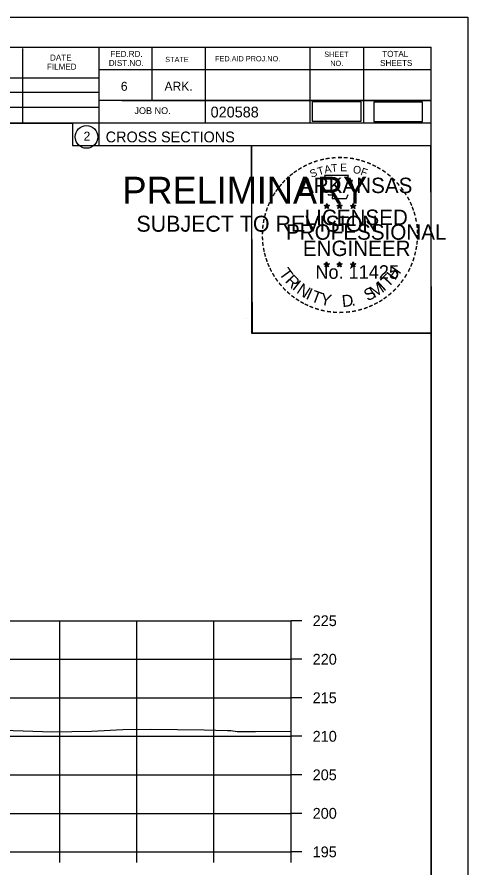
# Model space of a CAD drawing. Extents: x 1368968 to 1369915, y 377395 to 380381.
# Drawn here: x 1369242.6 to 1369301.1, y 378363.9 to 378474.4 of the extents above; entities that cross this region are included whole.
import ezdxf

# ---------------------------------------------------------------- set-up
doc = ezdxf.new("R2010")
doc.units = 0
for name, color, linetype in [('Default', 7, 'Continuous'), ('S_BREAKLINE_ANNOT', 7, 'Continuous'), ('S_BRIDGE', 7, 'Continuous'), ('S_BRIDGE_ANNOT', 7, 'Continuous'), ('S_BUILDING_ANNOT', 7, 'Continuous'), ('S_CAL_CORNER', 7, 'Continuous'), ('S_CTL_TABLE', 7, 'Continuous'), ('S_DITCHLINE_ANNOT', 7, 'Continuous'), ('S_DROP_INLET', 7, 'Continuous')]:
    doc.layers.add(name, color=color, linetype=linetype)

msp = doc.modelspace()

# ---------------------------------------------------------------- linework, layer by layer
at = {"layer": 'Default'}
for points in [[(1369280.88, 378460.86), (1369287.22, 378460.86), (1369287.22, 378463.37), (1369280.88, 378463.37)], [(1369288.84, 378460.83), (1369295.18, 378460.83), (1369295.18, 378463.35), (1369288.84, 378463.35)]]:
    msp.add_lwpolyline(points, close=True, dxfattribs=at)
at = {"layer": 'S_BREAKLINE_ANNOT'}
for p, q in [((1369278.13, 378366.03), (1369278.13, 378396.03)), ((1369279.53, 378396.03), (1369278.13, 378396.03)), ((1369279.53, 378391.03), (1369278.13, 378391.03)), ((1369279.53, 378386.03), (1369278.13, 378386.03)), ((1369279.53, 378381.03), (1369278.13, 378381.03)), ((1369279.53, 378376.03), (1369278.13, 378376.03)), ((1369279.53, 378371.03), (1369278.13, 378371.03)), ((1368998.13, 378366.03), (1369278.13, 378366.03)), ((1369248.13, 378364.63), (1369248.13, 378366.03)), ((1369258.13, 378364.63), (1369258.13, 378366.03)), ((1369268.13, 378364.63), (1369268.13, 378366.03)), ((1369278.13, 378364.63), (1369278.13, 378366.03)), ((1369279.53, 378366.03), (1369278.13, 378366.03))]:
    msp.add_line(p, q, dxfattribs=at)
at = {"layer": 'S_BRIDGE_ANNOT'}
for p, q in [((1368980.13, 378470.49), (1369296.31, 378470.49)), ((1369243.35, 378460.61), (1369243.35, 378470.29)), ((1369253.21, 378470.49), (1369253.21, 378457.69)), ((1369260.05, 378470.49), (1369260.05, 378463.55)), ((1369266.99, 378470.49), (1369266.99, 378460.61)), ((1369280.57, 378470.49), (1369280.57, 378460.61)), ((1369287.51, 378470.49), (1369287.51, 378460.61)), ((1369296.31, 378265.03), (1369296.31, 378470.49)), ((1369296.31, 378467.55), (1369253.21, 378467.55)), ((1369296.31, 378467.57), (1369296.31, 378467.57)), ((1369214.05, 378466.47), (1369253.21, 378466.47)), ((1369214.05, 378464.61), (1369253.21, 378464.61)), ((1369214.05, 378462.67), (1369253.21, 378462.67)), ((1369296.31, 378463.55), (1369253.21, 378463.55)), ((1369256.17, 378463.55), (1369296.31, 378463.55)), ((1369296.31, 378460.61), (1369214.05, 378460.61)), ((1369253.21, 378457.69), (1369296.31, 378457.69))]:
    msp.add_line(p, q, dxfattribs=at)
msp.add_circle((1369251.6, 378458.82), 1.47, dxfattribs=at)
at = {"layer": 'S_BUILDING_ANNOT'}
for p, q in [((1369282.4, 378449.94), (1369282.75, 378449.83)), ((1369282.4, 378449.94), (1369282.65, 378449.9)), ((1369282.4, 378449.94), (1369282.64, 378449.82)), ((1369282.53, 378449.54), (1369282.75, 378449.83)), ((1369282.53, 378449.54), (1369282.66, 378449.78)), ((1369282.53, 378449.54), (1369282.75, 378449.75)), ((1369282.75, 378450.2), (1369282.71, 378449.95)), ((1369282.75, 378449.83), (1369282.75, 378450.2)), ((1369282.75, 378450.2), (1369282.8, 378449.95)), ((1369283.09, 378449.94), (1369282.75, 378449.83)), ((1369282.96, 378449.54), (1369282.75, 378449.83)), ((1369282.96, 378449.54), (1369282.75, 378449.75)), ((1369283.09, 378449.94), (1369282.81, 378449.9)), ((1369282.96, 378449.54), (1369282.82, 378449.83)), ((1369283.09, 378449.94), (1369282.89, 378449.84)), ((1369284.07, 378449.94), (1369284.42, 378449.83)), ((1369284.07, 378449.94), (1369284.32, 378449.9)), ((1369284.07, 378449.94), (1369284.31, 378449.82)), ((1369284.2, 378449.54), (1369284.42, 378449.83)), ((1369284.2, 378449.54), (1369284.33, 378449.78)), ((1369284.2, 378449.54), (1369284.42, 378449.75)), ((1369284.42, 378450.2), (1369284.38, 378449.95)), ((1369284.42, 378449.83), (1369284.42, 378450.2)), ((1369284.42, 378450.2), (1369284.47, 378449.95)), ((1369284.76, 378449.94), (1369284.42, 378449.83)), ((1369284.63, 378449.54), (1369284.42, 378449.83)), ((1369284.63, 378449.54), (1369284.42, 378449.75)), ((1369284.76, 378449.94), (1369284.48, 378449.9)), ((1369284.63, 378449.54), (1369284.49, 378449.83)), ((1369284.76, 378449.94), (1369284.56, 378449.84)), ((1369285.83, 378449.93), (1369286.18, 378449.82)), ((1369285.83, 378449.93), (1369286.09, 378449.89)), ((1369285.83, 378449.93), (1369286.07, 378449.81)), ((1369285.97, 378449.52), (1369286.18, 378449.82)), ((1369285.97, 378449.52), (1369286.09, 378449.77)), ((1369285.97, 378449.52), (1369286.18, 378449.74)), ((1369286.18, 378450.19), (1369286.14, 378449.93)), ((1369286.18, 378449.82), (1369286.18, 378450.19)), ((1369286.18, 378450.19), (1369286.23, 378449.94)), ((1369286.53, 378449.93), (1369286.18, 378449.82)), ((1369286.39, 378449.52), (1369286.18, 378449.82)), ((1369286.39, 378449.52), (1369286.18, 378449.74)), ((1369286.53, 378449.93), (1369286.24, 378449.88)), ((1369286.39, 378449.52), (1369286.26, 378449.82)), ((1369286.53, 378449.93), (1369286.32, 378449.83)), ((1369282.39, 378442.37), (1369282.74, 378442.26)), ((1369282.39, 378442.37), (1369282.65, 378442.33)), ((1369282.39, 378442.37), (1369282.63, 378442.25)), ((1369282.53, 378441.96), (1369282.74, 378442.26)), ((1369282.53, 378441.96), (1369282.65, 378442.21)), ((1369282.53, 378441.96), (1369282.74, 378442.18)), ((1369282.74, 378442.63), (1369282.7, 378442.37)), ((1369282.74, 378442.26), (1369282.74, 378442.63)), ((1369282.74, 378442.63), (1369282.79, 378442.38)), ((1369283.09, 378442.37), (1369282.74, 378442.26)), ((1369282.96, 378441.96), (1369282.74, 378442.26)), ((1369282.96, 378441.96), (1369282.74, 378442.18)), ((1369283.09, 378442.37), (1369282.8, 378442.32)), ((1369282.96, 378441.96), (1369282.82, 378442.25)), ((1369283.09, 378442.37), (1369282.89, 378442.27)), ((1369284.06, 378442.37), (1369284.41, 378442.26)), ((1369284.06, 378442.37), (1369284.32, 378442.33)), ((1369284.06, 378442.37), (1369284.3, 378442.25)), ((1369284.2, 378441.96), (1369284.41, 378442.26)), ((1369284.2, 378441.96), (1369284.32, 378442.21)), ((1369284.2, 378441.96), (1369284.41, 378442.18)), ((1369284.41, 378442.63), (1369284.37, 378442.37)), ((1369284.41, 378442.26), (1369284.41, 378442.63)), ((1369284.41, 378442.63), (1369284.46, 378442.38)), ((1369284.76, 378442.37), (1369284.41, 378442.26)), ((1369284.63, 378441.96), (1369284.41, 378442.26)), ((1369284.63, 378441.96), (1369284.41, 378442.18)), ((1369284.76, 378442.37), (1369284.47, 378442.32)), ((1369284.63, 378441.96), (1369284.49, 378442.25)), ((1369284.76, 378442.37), (1369284.56, 378442.27)), ((1369285.83, 378442.36), (1369286.18, 378442.25)), ((1369285.83, 378442.36), (1369286.08, 378442.32)), ((1369285.83, 378442.36), (1369286.07, 378442.24)), ((1369285.96, 378441.95), (1369286.18, 378442.25)), ((1369285.96, 378441.95), (1369286.09, 378442.2)), ((1369285.96, 378441.95), (1369286.18, 378442.17)), ((1369286.18, 378442.62), (1369286.14, 378442.36)), ((1369286.18, 378442.25), (1369286.18, 378442.62)), ((1369286.18, 378442.62), (1369286.23, 378442.37)), ((1369286.53, 378442.36), (1369286.18, 378442.25)), ((1369286.39, 378441.95), (1369286.18, 378442.25)), ((1369286.39, 378441.95), (1369286.18, 378442.17)), ((1369286.53, 378442.36), (1369286.24, 378442.31)), ((1369286.39, 378441.95), (1369286.26, 378442.24)), ((1369286.53, 378442.36), (1369286.32, 378442.26))]:
    msp.add_line(p, q, dxfattribs=at)
for points in [[(1369282.44, 378453.82), (1369282.71, 378453)], [(1369285.95, 378452.9), (1369286.09, 378453.18), (1369285.41, 378453.16), (1369285.56, 378453.82), (1369282.44, 378453.82)], [(1369282.93, 378451.4), (1369282.93, 378451.31), (1369283.49, 378451.29), (1369283.44, 378450.82), (1369285.31, 378450.82), (1369285.51, 378451.36)], [(1369282.75, 378450.2), (1369282.96, 378449.54), (1369282.4, 378449.94), (1369283.09, 378449.94), (1369282.53, 378449.54), (1369282.75, 378450.2)], [(1369284.42, 378450.2), (1369284.63, 378449.54), (1369284.07, 378449.94), (1369284.76, 378449.94), (1369284.2, 378449.54), (1369284.42, 378450.2)], [(1369286.18, 378450.19), (1369286.39, 378449.52), (1369285.83, 378449.93), (1369286.53, 378449.93), (1369285.97, 378449.52), (1369286.18, 378450.19)], [(1369282.74, 378442.63), (1369282.96, 378441.96), (1369282.39, 378442.37), (1369283.09, 378442.37), (1369282.53, 378441.96), (1369282.74, 378442.63)], [(1369284.41, 378442.63), (1369284.63, 378441.96), (1369284.06, 378442.37), (1369284.76, 378442.37), (1369284.2, 378441.96), (1369284.41, 378442.63)], [(1369286.18, 378442.62), (1369286.39, 378441.95), (1369285.83, 378442.36), (1369286.53, 378442.36), (1369285.96, 378441.95), (1369286.18, 378442.62)]]:
    msp.add_lwpolyline(points, dxfattribs=at)
for centre, radius in [((1369282.75, 378449.83), 0.172), ((1369282.75, 378449.83), 0.145), ((1369282.75, 378449.83), 0.116), ((1369282.75, 378449.83), 0.0991), ((1369282.75, 378449.83), 0.0747), ((1369282.75, 378449.83), 0.0495), ((1369282.75, 378449.83), 0.0296), ((1369284.42, 378449.83), 0.172), ((1369284.42, 378449.83), 0.145), ((1369284.42, 378449.83), 0.116), ((1369284.42, 378449.83), 0.0991), ((1369284.42, 378449.83), 0.0747), ((1369284.42, 378449.83), 0.0495), ((1369284.42, 378449.83), 0.0296), ((1369286.18, 378449.82), 0.172), ((1369286.18, 378449.82), 0.145), ((1369286.18, 378449.82), 0.116), ((1369286.18, 378449.82), 0.0991), ((1369286.18, 378449.82), 0.0747), ((1369286.18, 378449.82), 0.0495), ((1369286.18, 378449.82), 0.0296), ((1369282.74, 378442.26), 0.172), ((1369282.74, 378442.26), 0.145), ((1369282.74, 378442.26), 0.116), ((1369282.74, 378442.26), 0.0991), ((1369282.74, 378442.26), 0.0747), ((1369282.74, 378442.26), 0.0495), ((1369282.74, 378442.26), 0.0296), ((1369284.41, 378442.26), 0.172), ((1369284.41, 378442.26), 0.145), ((1369284.41, 378442.26), 0.116), ((1369284.41, 378442.26), 0.0991), ((1369284.41, 378442.26), 0.0747), ((1369284.41, 378442.26), 0.0495), ((1369284.41, 378442.26), 0.0296), ((1369286.18, 378442.25), 0.172), ((1369286.18, 378442.25), 0.145), ((1369286.18, 378442.25), 0.116), ((1369286.18, 378442.25), 0.0991), ((1369286.18, 378442.25), 0.0747), ((1369286.18, 378442.25), 0.0495), ((1369286.18, 378442.25), 0.0296)]:
    msp.add_circle(centre, radius, dxfattribs=at)
at = {"layer": 'S_CTL_TABLE'}
msp.add_lwpolyline([(1369179.61, 378381.75), (1369182.73, 378381.9), (1369199.25, 378381.91), (1369225.28, 378381.98), (1369234.57, 378381.94), (1369238.1, 378381.9), (1369243.38, 378381.75), (1369247.14, 378381.59), (1369252.25, 378381.71), (1369256.29, 378381.93), (1369259.95, 378381.97), (1369266.85, 378381.86), (1369269.87, 378381.8), (1369270.31, 378381.79), (1369271.13, 378381.67), (1369272.52, 378381.67), (1369273.51, 378381.67), (1369278.13, 378381.7)], dxfattribs=at)
at = {"layer": 'S_DITCHLINE_ANNOT'}
for p, q in [((1368998.13, 378396.03), (1369278.13, 378396.03)), ((1369248.13, 378366.03), (1369248.13, 378396.03)), ((1369258.13, 378366.03), (1369258.13, 378396.03)), ((1369268.13, 378366.03), (1369268.13, 378396.03)), ((1369278.13, 378366.03), (1369278.13, 378396.03)), ((1368998.13, 378391.03), (1369278.13, 378391.03)), ((1368998.13, 378386.03), (1369278.13, 378386.03)), ((1368998.13, 378381.03), (1369278.13, 378381.03)), ((1368998.13, 378376.03), (1369278.13, 378376.03)), ((1368998.13, 378371.03), (1369278.13, 378371.03)), ((1368998.13, 378366.03), (1369278.13, 378366.03))]:
    msp.add_line(p, q, dxfattribs=at)
at = {"layer": 'S_DROP_INLET'}
for p, q in [((1368967.73, 378474.38), (1369301.07, 378474.38)), ((1369272.35, 378435.23), (1369272.35, 378435.23))]:
    msp.add_line(p, q, dxfattribs=at)
for points in [[(1368967.73, 378474.38), (1369301.07, 378474.38), (1369301.07, 378261.05), (1368967.73, 378261.05)], [(1369214.05, 378470.49), (1369214.05, 378460.61), (1369249.79, 378460.61), (1369249.79, 378457.69), (1369272.99, 378457.69), (1369272.99, 378433.36), (1369296.31, 378433.36), (1369296.31, 378265.03), (1368980.13, 378265.03), (1368980.13, 378470.49)], [(1369272.99, 378457.69), (1369296.19, 378457.69), (1369296.31, 378433.36), (1369273.11, 378433.36)]]:
    msp.add_lwpolyline(points, close=True, dxfattribs=at)

# ---------------------------------------------------------------- texts
at = {"layer": 'S_BRIDGE'}
for s, p in [('225', (1369280.93, 378395.33)), ('220', (1369280.93, 378390.33)), ('215', (1369280.93, 378385.33)), ('210', (1369280.93, 378380.33)), ('205', (1369280.93, 378375.33)), ('200', (1369280.93, 378370.33)), ('195', (1369280.93, 378365.33))]:
    msp.add_text(s, height=1.4, dxfattribs=at).set_placement(p)
at = {"layer": 'S_BRIDGE_ANNOT'}
for s, height, p in [('DATE', 0.782, (1369246.87, 378468.73)), ('FED.RD.', 0.782, (1369254.69, 378469.21)), ('STATE', 0.684, (1369261.81, 378468.53)), ('FED.AID PROJ.NO.', 0.684, (1369268.27, 378468.63)), ('SHEET', 0.684, (1369282.43, 378469.21)), ('TOTAL', 0.782, (1369289.95, 378469.21)), ('FILMED', 0.782, (1369246.47, 378467.55)), ('DIST.NO.', 0.782, (1369254.49, 378468.03)), ('NO.', 0.684, (1369283.21, 378468.03)), ('SHEETS', 0.782, (1369289.67, 378468.03)), ('6', 1.17, (1369256.05, 378464.81)), ('ARK.', 1.172, (1369261.71, 378464.81)), ('JOB NO.', 0.879, (1369257.81, 378461.79)), ('020588', 1.4, (1369267.69, 378461.35)), ('2', 1.17, (1369251.22, 378458.34)), ('CROSS SECTIONS', 1.4, (1369254.08, 378458.12))]:
    msp.add_text(s, height=height, rotation=360, dxfattribs=at).set_placement(p)
at = {"layer": 'S_BUILDING_ANNOT'}
for s, height, rotation, p in [('-', 1.6, 13.6301, (1369281.94, 378455.19)), ('-', 1.6, 10.2193, (1369282.62, 378455.35)), ('-', 1.6, 5.8968, (1369283.34, 378455.46)), ('-', 1.6, 0.1862, (1369284.12, 378455.53)), ('-', 1.6, 357.743, (1369284.84, 378455.52)), ('-', 1.6, 352.1617, (1369285.58, 378455.47)), ('-', 1.6, 347.2049, (1369286.3, 378455.35)), ('-', 1.6, 34.0636, (1369279.32, 378453.99)), ('-', 1.6, 28.7918, (1369279.92, 378454.36)), ('-', 1.6, 24.3072, (1369280.55, 378454.68)), ('-', 1.6, 19.1761, (1369281.19, 378454.95)), ('T', 1, 16.4036, (1369281.71, 378453.83)), ('A', 1, 11.2132, (1369282.53, 378454.08)), ('T', 1, 6.0228, (1369283.38, 378454.25)), ('E', 1, 0.8323, (1369284.49, 378454.36)), ('O', 1, 350.4515, (1369286.09, 378454.15)), ('F', 1, 340.0707, (1369287.05, 378453.92)), ('-', 1.6, 342.3362, (1369286.94, 378455.2)), ('-', 1.6, 337.8551, (1369287.67, 378454.97)), ('-', 1.6, 334.1211, (1369288.3, 378454.7)), ('-', 1.6, 329.6409, (1369288.88, 378454.42)), ('-', 1.6, 42.9622, (1369277.84, 378452.8)), ('-', 1.6, 38.9507, (1369278.27, 378453.22)), ('-', 1.6, 36.2317, (1369278.75, 378453.6)), ('S', 1, 21.594, (1369280.79, 378453.5)), ('-', 1.6, 325.8627, (1369289.53, 378454.06)), ('-', 1.6, 320.5297, (1369290.14, 378453.63)), ('-', 1.6, 50.6142, (1369276.99, 378451.84)), ('-', 1.6, 48.423, (1369277.39, 378452.33)), ('ARKANSAS', 2, 360, (1369279.29, 378451.53)), ('-', 1.6, 315.5786, (1369290.73, 378453.14)), ('-', 1.6, 309.8797, (1369291.3, 378452.59)), ('-', 1.6, 58.0706, (1369276.25, 378450.75)), ('-', 1.6, 54.2325, (1369276.57, 378451.27)), ('-', 1.6, 306.6522, (1369291.83, 378451.99)), ('-', 1.4, 303.6753, (1369292.31, 378451.42)), ('-', 1.6, 62.8713, (1369275.93, 378450.13)), ('-', 1.6, 299.6684, (1369292.63, 378450.82)), ('-', 1.6, 294.6628, (1369292.96, 378450.21)), ('-', 1.6, 72.3945, (1369275.46, 378448.89)), ('-', 1.6, 67.7743, (1369275.68, 378449.52)), ('LICENSED', 2, 360, (1369279.89, 378447.39)), ('DWB', 0.01, 360, (1369282.73, 378449.83)), ('DWB', 0.01, 360, (1369284.4, 378449.83)), ('DWB', 0.01, 360, (1369286.17, 378449.82)), ('-', 1.6, 290.5728, (1369293.21, 378449.63)), ('-', 1.6, 75.461, (1369275.26, 378448.18)), ('-', 1.6, 285.1233, (1369293.45, 378449.05)), ('-', 1.6, 280.5493, (1369293.65, 378448.31)), ('-', 1.6, 85.1863, (1369275.05, 378446.77)), ('-', 1.6, 81.2013, (1369275.13, 378447.46)), ('PROFESSIONAL', 2, 360, (1369277.47, 378445.48)), ('-', 1.6, 276.5962, (1369293.81, 378447.54)), ('-', 1.6, 89.0622, (1369275.03, 378446.07)), ('-', 1.6, 274.3301, (1369293.87, 378446.82)), ('-', 1.6, 269.9407, (1369293.9, 378446.18)), ('-', 1.6, 94.1959, (1369275.06, 378445.35)), ('-', 1.6, 98.9479, (1369275.13, 378444.68)), ('ENGINEER', 2, 360, (1369279.65, 378443.36)), ('-', 1.6, 263.5172, (1369293.89, 378445.52)), ('-', 1.6, 101.7149, (1369275.27, 378443.95)), ('-', 1.6, 105.4578, (1369275.43, 378443.35)), ('-', 1.6, 255.7626, (1369293.7, 378444.19)), ('-', 1.6, 260.9953, (1369293.81, 378444.86)), ('-', 1.6, 109.0874, (1369275.65, 378442.72)), ('-', 1.6, 252.8681, (1369293.52, 378443.47)), ('-', 1.6, 114.0643, (1369275.9, 378442.12)), ('-', 1.6, 115.7289, (1369276.2, 378441.51)), ('T', 1.54, 306.0406, (1369276.5, 378441.1)), ('No. 11425', 1.757, 360, (1369281.28, 378440.41)), ('DWB', 0.01, 360, (1369282.73, 378442.26)), ('DWB', 0.01, 360, (1369284.4, 378442.26)), ('DWB', 0.01, 360, (1369286.17, 378442.25)), ('H', 1.54, 54.6088, (1369291.62, 378440.13)), ('-', 1.6, 244.6197, (1369293.04, 378442.16)), ('-', 1.6, 247.8887, (1369293.3, 378442.79)), ('-', 1.6, 120.4471, (1369276.56, 378440.92)), ('-', 1.6, 125.8934, (1369276.96, 378440.36)), ('R', 1.54, 314.005, (1369277.27, 378440.05)), ('T', 1.54, 46.6444, (1369290.73, 378439.19)), ('-', 1.6, 239.0712, (1369292.64, 378441.41)), ('-', 1.6, 130.7181, (1369277.43, 378439.81)), ('I', 1.54, 321.9694, (1369278.17, 378439.12)), ('N', 1.54, 326.5002, (1369278.73, 378438.65)), ('M', 1.54, 32.6563, (1369288.89, 378437.87)), ('I', 1.54, 42.1136, (1369290.17, 378438.71)), ('-', 1.6, 231.2538, (1369291.81, 378440.19)), ('-', 1.6, 233.8452, (1369292.24, 378440.76)), ('-', 1.6, 134.2238, (1369277.94, 378439.26)), ('-', 1.6, 138.9338, (1369278.47, 378438.8)), ('-', 1.6, 144.6463, (1369279.02, 378438.39)), ('I', 1.54, 335.3603, (1369279.94, 378437.86)), ('T', 1.54, 339.8912, (1369280.6, 378437.53)), ('Y', 1.54, 347.8556, (1369281.82, 378437.09)), ('D', 1.54, 6.3969, (1369284.8, 378436.73)), ('S', 1.54, 26.9312, (1369288.05, 378437.46)), ('-', 1.6, 221.0851, (1369290.81, 378439.12)), ('-', 1.6, 225.7653, (1369291.33, 378439.63)), ('-', 1.6, 148.0898, (1369279.59, 378438.02)), ('-', 1.6, 151.5704, (1369280.16, 378437.7)), ('-', 1.6, 154.6002, (1369280.69, 378437.45)), ('.', 1.54, 13.7642, (1369286, 378436.86)), ('-', 1.6, 207.3568, (1369289.17, 378437.92)), ('-', 1.6, 212.2491, (1369289.73, 378438.26)), ('-', 1.6, 215.7363, (1369290.26, 378438.65)), ('-', 1.6, 158.5612, (1369281.31, 378437.2)), ('-', 1.6, 162.7983, (1369282, 378436.98)), ('-', 1.6, 167.5555, (1369282.71, 378436.82)), ('-', 1.6, 173.1155, (1369283.48, 378436.71)), ('-', 1.6, 176.5183, (1369284.23, 378436.66)), ('-', 1.6, 181.5918, (1369284.98, 378436.67)), ('-', 1.6, 185.8167, (1369285.79, 378436.75)), ('-', 1.6, 191.2858, (1369286.52, 378436.88)), ('-', 1.6, 195.4743, (1369287.25, 378437.08)), ('-', 1.6, 200.7184, (1369287.93, 378437.32)), ('-', 1.6, 204.2516, (1369288.55, 378437.6))]:
    msp.add_text(s, height=height, rotation=rotation, dxfattribs=at).set_placement(p)
at = {"layer": 'S_CAL_CORNER'}
for s, height, p in [('PRELIMINARY', 3.5, (1369256.26, 378450.15)), ('DWB', 0.01, (1369257.01, 378452)), ('SUBJECT TO REVISION', 2.0751, (1369258.07, 378446.52))]:
    msp.add_text(s, height=height, rotation=360, dxfattribs=at).set_placement(p)

doc.saveas('drawing.dxf')
